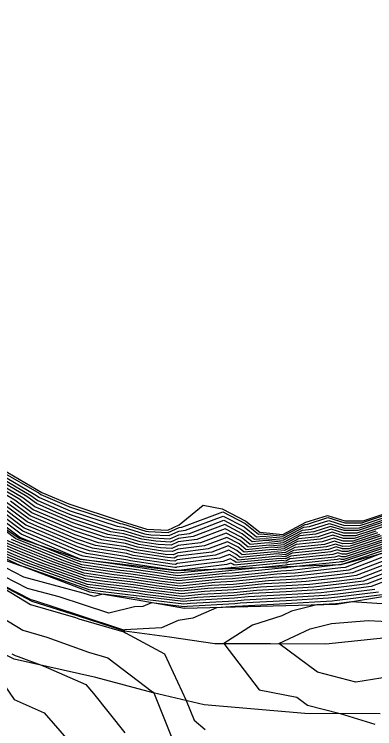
# Model space of a CAD drawing. Extents: x 2188792 to 2191981, y 386090 to 389710.
# Drawn here: x 2189350 to 2189405.9, y 386680.8 to 386791.7 of the extents above; entities that cross this region are included whole.
import ezdxf

# ---------------------------------------------------------------- set-up
doc = ezdxf.new("R2010")
doc.units = 0
for name, color, linetype in [('DTM Contours Major', 7, 'Continuous'), ('DTM Contours Minor', 7, 'Continuous'), ('PH Exist DTM Breakline', 7, 'Continuous')]:
    doc.layers.add(name, color=color, linetype=linetype)

msp = doc.modelspace()

# ---------------------------------------------------------------- linework, layer by layer
at = {"layer": 'DTM Contours Major'}
for points in [[(2189409.84, 386713.72), (2189405.19, 386712.15), (2189403.35, 386711.54), (2189401.15, 386711.53), (2189399.05, 386712.19), (2189396.46, 386711.36), (2189394.51, 386711.16), (2189391.77, 386709.71), (2189389.09, 386709.98), (2189386.92, 386709.78), (2189385.34, 386711.05), (2189382.63, 386712.47), (2189377.73, 386710.62), (2189375.46, 386710.33), (2189374.21, 386709.76), (2189371.92, 386709.88), (2189369.75, 386710.21), (2189367, 386711.05), (2189364.97, 386711.36), (2189358.92, 386713.36), (2189356.55, 386714.36), (2189353.4, 386715.72), (2189351.93, 386716.81), (2189347.21, 386719.55)], [(2189406.65, 386710.95), (2189402.34, 386709.51), (2189400.99, 386709.5), (2189399.69, 386709.91), (2189398.1, 386709.4), (2189393.52, 386708.92), (2189391.96, 386708.1), (2189390.43, 386708.25), (2189385.35, 386707.77), (2189384.54, 386708.42), (2189383.15, 386709.15), (2189380.65, 386708.2), (2189375.31, 386707.54), (2189374.77, 386707.28), (2189373.76, 386707.34), (2189368.66, 386708.11), (2189367.37, 386708.5), (2189362.59, 386709.24), (2189359.55, 386710.24), (2189353.98, 386712.6), (2189352.22, 386713.35), (2189348.78, 386715.91)], [(2189408.11, 386709.74), (2189401.32, 386707.47), (2189400.82, 386707.47), (2189400.34, 386707.62), (2189399.74, 386707.43), (2189392.53, 386706.68), (2189392.15, 386706.48), (2189391.78, 386706.52), (2189383.78, 386705.76), (2189383.74, 386705.79), (2189383.68, 386705.82), (2189383.56, 386705.78), (2189382.2, 386705.61), (2189375.29, 386704.92), (2189374.7, 386704.99), (2189367.75, 386706.01), (2189367.43, 386706.04), (2189360.87, 386707.01), (2189360.21, 386707.11), (2189360.18, 386707.12), (2189351.41, 386710.83), (2189351.05, 386710.98), (2189345.63, 386715.01)], [(2189409.29, 386708.25), (2189401.89, 386705.4), (2189400.6, 386705.23), (2189394.16, 386704.49), (2189392.19, 386704.38), (2189390.07, 386704.26), (2189383.9, 386703.61), (2189381.12, 386703.46), (2189375.7, 386702.92), (2189372.48, 386703.31), (2189368.26, 386703.93), (2189364.99, 386704.32), (2189360.83, 386704.94), (2189355.97, 386706.66), (2189350.8, 386708.75), (2189348.14, 386709.86)], [(2189408.31, 386704.63), (2189404.77, 386703.26), (2189400.3, 386702.7), (2189397.02, 386702.32), (2189392.16, 386702.05), (2189386.92, 386701.75), (2189384.11, 386701.46), (2189378.41, 386701.15), (2189376.11, 386700.91), (2189370.26, 386701.63), (2189368.78, 386701.85), (2189362.54, 386702.6), (2189361.47, 386702.76), (2189351.71, 386706.22), (2189350.88, 386706.56), (2189344.63, 386709.17)], [(2189407.86, 386700.12), (2189402.32, 386700.46), (2189400.01, 386700.17), (2189399.88, 386700.16), (2189396.94, 386699.99), (2189393.02, 386699.02), (2189391.49, 386698.29), (2189386.94, 386696.88), (2189382.5, 386694.03), (2189387.98, 386686.8), (2189393.83, 386685.67), (2189395.47, 386684.45), (2189400.56, 386683.12), (2189405.94, 386681.49)]]:
    msp.add_lwpolyline(points, dxfattribs=at)
at = {"layer": 'DTM Contours Minor'}
for points in [[(2189347.91, 386720.78), (2189353.83, 386717.34), (2189354.1, 386717.14), (2189358.09, 386715.43), (2189358.54, 386715.23), (2189366.4, 386712.63), (2189366.78, 386712.57), (2189370.4, 386711.47), (2189370.81, 386711.41), (2189373.88, 386711.24), (2189375.55, 386712.01), (2189375.98, 386712.07), (2189382.32, 386714.46), (2189385.82, 386712.62), (2189387.87, 386710.98), (2189388.28, 386711.02), (2189391.66, 386710.68), (2189395.1, 386712.5), (2189395.47, 386712.54), (2189398.66, 386713.57), (2189401.26, 386712.75), (2189403.96, 386712.76), (2189404.31, 386712.88), (2189409.93, 386714.77)], [(2189347.45, 386719.96), (2189352.56, 386716.98), (2189353.63, 386716.19), (2189357.06, 386714.72), (2189358.8, 386713.99), (2189365.45, 386711.78), (2189366.93, 386711.56), (2189369.97, 386710.63), (2189371.55, 386710.39), (2189374.1, 386710.25), (2189375.49, 386710.89), (2189377.15, 386711.1), (2189382.52, 386713.13), (2189385.5, 386711.57), (2189387.24, 386710.18), (2189388.82, 386710.33), (2189391.73, 386710.03), (2189394.71, 386711.61), (2189396.13, 386711.75), (2189398.92, 386712.65), (2189401.19, 386711.93), (2189403.56, 386711.95), (2189404.9, 386712.4), (2189409.87, 386714.07)], [(2189347.68, 386720.37), (2189353.19, 386717.16), (2189353.87, 386716.66), (2189357.58, 386715.07), (2189358.67, 386714.61), (2189365.92, 386712.21), (2189366.86, 386712.06), (2189370.18, 386711.05), (2189371.18, 386710.9), (2189373.99, 386710.75), (2189375.52, 386711.45), (2189376.57, 386711.58), (2189382.42, 386713.79), (2189385.66, 386712.1), (2189387.55, 386710.58), (2189388.55, 386710.68), (2189391.7, 386710.36), (2189394.9, 386712.05), (2189395.8, 386712.15), (2189398.79, 386713.11), (2189401.22, 386712.34), (2189403.76, 386712.36), (2189404.6, 386712.64), (2189409.9, 386714.42)], [(2189409.78, 386713.02), (2189405.77, 386711.67), (2189402.95, 386710.73), (2189401.09, 386710.72), (2189399.31, 386711.28), (2189397.12, 386710.58), (2189394.11, 386710.26), (2189391.85, 386709.07), (2189389.62, 386709.29), (2189386.29, 386708.98), (2189385.02, 386710), (2189382.84, 386711.14), (2189378.9, 386709.65), (2189375.4, 386709.21), (2189374.43, 386708.77), (2189372.66, 386708.87), (2189369.31, 386709.37), (2189367.15, 386710.03), (2189364.02, 386710.51), (2189359.17, 386712.11), (2189355.52, 386713.66), (2189352.93, 386714.77), (2189350.67, 386716.45), (2189346.75, 386718.73)], [(2189409.81, 386713.37), (2189405.48, 386711.91), (2189403.15, 386711.13), (2189401.12, 386711.12), (2189399.18, 386711.74), (2189396.79, 386710.97), (2189394.31, 386710.71), (2189391.81, 386709.39), (2189389.36, 386709.64), (2189386.61, 386709.38), (2189385.18, 386710.52), (2189382.73, 386711.8), (2189378.32, 386710.13), (2189375.43, 386709.77), (2189374.32, 386709.26), (2189372.29, 386709.37), (2189369.53, 386709.79), (2189367.08, 386710.54), (2189364.5, 386710.93), (2189359.05, 386712.74), (2189356.04, 386714.01), (2189353.16, 386715.24), (2189351.3, 386716.63), (2189346.98, 386719.14)], [(2189406.07, 386711.43), (2189402.74, 386710.32), (2189401.05, 386710.31), (2189399.43, 386710.82), (2189397.44, 386710.18), (2189393.91, 386709.82), (2189391.88, 386708.74), (2189389.89, 386708.95), (2189385.98, 386708.57), (2189384.86, 386709.47), (2189382.94, 386710.47), (2189379.48, 386709.17), (2189375.37, 386708.65), (2189374.55, 386708.27), (2189373.03, 386708.36), (2189369.1, 386708.95), (2189367.22, 386709.52), (2189363.54, 386710.08), (2189359.3, 386711.49), (2189355.01, 386713.3), (2189352.69, 386714.3), (2189350.04, 386716.27), (2189346.51, 386718.32)], [(2189407.82, 386709.98), (2189401.52, 386707.88), (2189400.85, 386707.87), (2189400.21, 386708.08), (2189399.42, 386707.82), (2189392.72, 386707.13), (2189392.11, 386706.81), (2189391.51, 386706.87), (2189384.09, 386706.16), (2189383.9, 386706.32), (2189383.57, 386706.49), (2189382.98, 386706.26), (2189375.95, 386705.39), (2189375.2, 386705.32), (2189375.14, 386705.32), (2189373.65, 386705.54), (2189367.79, 386706.42), (2189367.66, 386706.46), (2189360.69, 386707.54), (2189360.06, 386707.75), (2189351.92, 386711.18), (2189351.28, 386711.46), (2189346.26, 386715.19)], [(2189407.53, 386710.22), (2189401.73, 386708.29), (2189400.88, 386708.28), (2189400.08, 386708.54), (2189399.09, 386708.22), (2189392.92, 386707.58), (2189392.07, 386707.13), (2189391.24, 386707.21), (2189384.41, 386706.57), (2189384.06, 386706.84), (2189383.47, 386707.15), (2189382.4, 386706.75), (2189375.22, 386705.86), (2189375.1, 386705.8), (2189374.87, 386705.81), (2189368.01, 386706.84), (2189367.58, 386706.97), (2189361.17, 386707.96), (2189359.93, 386708.37), (2189352.43, 386711.54), (2189351.52, 386711.93), (2189346.89, 386715.37)], [(2189407.24, 386710.46), (2189401.93, 386708.69), (2189400.92, 386708.69), (2189399.95, 386708.99), (2189398.76, 386708.61), (2189393.12, 386708.03), (2189392.04, 386707.45), (2189390.97, 386707.56), (2189384.72, 386706.97), (2189384.22, 386707.37), (2189383.36, 386707.82), (2189381.81, 386707.23), (2189375.25, 386706.42), (2189374.99, 386706.29), (2189374.5, 386706.32), (2189368.23, 386707.26), (2189367.51, 386707.48), (2189361.64, 386708.39), (2189359.8, 386708.99), (2189352.95, 386711.89), (2189351.75, 386712.4), (2189347.52, 386715.55)], [(2189406.94, 386710.7), (2189402.13, 386709.1), (2189400.95, 386709.09), (2189399.82, 386709.45), (2189398.43, 386709), (2189393.32, 386708.47), (2189392, 386707.77), (2189390.7, 386707.91), (2189385.04, 386707.37), (2189384.38, 386707.89), (2189383.26, 386708.48), (2189381.23, 386707.72), (2189375.28, 386706.98), (2189374.88, 386706.79), (2189374.13, 386706.83), (2189368.44, 386707.69), (2189367.44, 386707.99), (2189362.12, 386708.81), (2189359.68, 386709.62), (2189353.46, 386712.24), (2189351.99, 386712.88), (2189348.15, 386715.73)], [(2189406.36, 386711.19), (2189402.54, 386709.91), (2189401.02, 386709.9), (2189399.56, 386710.36), (2189397.77, 386709.79), (2189393.72, 386709.37), (2189391.92, 386708.42), (2189390.16, 386708.6), (2189385.66, 386708.17), (2189384.7, 386708.94), (2189383.05, 386709.81), (2189380.06, 386708.68), (2189375.34, 386708.1), (2189374.66, 386707.78), (2189373.39, 386707.85), (2189368.88, 386708.53), (2189367.29, 386709.01), (2189363.07, 386709.66), (2189359.43, 386710.87), (2189354.49, 386712.95), (2189352.46, 386713.82), (2189349.41, 386716.09)], [(2189408.7, 386709.25), (2189400.91, 386706.66), (2189400.75, 386706.66), (2189400.59, 386706.71), (2189400.4, 386706.64), (2189394.7, 386706.05), (2189392.44, 386705.79), (2189392.21, 386705.78), (2189391.96, 386705.77), (2189383.77, 386704.91), (2189382.75, 386704.85), (2189375.45, 386704.12), (2189373.81, 386704.32), (2189367.95, 386705.17), (2189366.45, 386705.35), (2189360.44, 386706.24), (2189358.53, 386706.92), (2189350.76, 386710.06), (2189350.24, 386710.28), (2189344.43, 386714.6)], [(2189408.4, 386709.5), (2189401.12, 386707.06), (2189400.78, 386707.06), (2189400.46, 386707.16), (2189400.07, 386707.04), (2189392.33, 386706.24), (2189392.19, 386706.16), (2189392.05, 386706.17), (2189388.45, 386705.83), (2189383.73, 386705.34), (2189383.29, 386705.31), (2189375.37, 386704.52), (2189374.25, 386704.65), (2189367.85, 386705.59), (2189366.94, 386705.7), (2189360.31, 386706.68), (2189359.38, 386707.01), (2189352.92, 386709.62), (2189350.89, 386710.48), (2189350.81, 386710.51), (2189345, 386714.83)], [(2189408.9, 386706.8), (2189403.05, 386704.54), (2189400.48, 386704.22), (2189395.3, 386703.62), (2189392.18, 386703.45), (2189388.81, 386703.26), (2189383.98, 386702.75), (2189380.04, 386702.53), (2189375.87, 386702.11), (2189371.59, 386702.64), (2189368.47, 386703.1), (2189364.01, 386703.63), (2189361.09, 386704.06), (2189354.27, 386706.48), (2189350.83, 386707.87), (2189346.73, 386709.58)], [(2189409.09, 386707.52), (2189402.47, 386704.97), (2189400.54, 386704.73), (2189394.73, 386704.06), (2189392.19, 386703.91), (2189389.44, 386703.76), (2189383.94, 386703.18), (2189380.58, 386703), (2189375.78, 386702.52), (2189372.03, 386702.97), (2189368.37, 386703.51), (2189364.5, 386703.98), (2189360.96, 386704.5), (2189355.12, 386706.57), (2189350.82, 386708.31), (2189347.44, 386709.72)], [(2189406.9, 386707.98), (2189401.32, 386705.82), (2189400.66, 386705.74), (2189393.58, 386704.93), (2189392.2, 386704.85), (2189390.7, 386704.76), (2189383.86, 386704.04), (2189381.66, 386703.92), (2189375.62, 386703.32), (2189372.92, 386703.65), (2189368.16, 386704.34), (2189365.48, 386704.67), (2189360.7, 386705.37), (2189356.82, 386706.74), (2189350.79, 386709.18), (2189348.84, 386710)], [(2189408.99, 386709.01), (2189400.95, 386706.33), (2189400.74, 386706.25), (2189400.71, 386706.25), (2189393.01, 386705.36), (2189392.2, 386705.31), (2189391.33, 386705.26), (2189383.82, 386704.48), (2189382.21, 386704.39), (2189375.54, 386703.72), (2189373.37, 386703.98), (2189368.06, 386704.76), (2189365.96, 386705.01), (2189360.57, 386705.81), (2189357.68, 386706.83), (2189350.77, 386709.62), (2189349.54, 386710.14)], [(2189408.5, 386705.35), (2189404.2, 386703.69), (2189400.36, 386703.21), (2189396.45, 386702.76), (2189392.17, 386702.52), (2189387.55, 386702.25), (2189384.06, 386701.89), (2189378.96, 386701.61), (2189376.03, 386701.31), (2189370.7, 386701.97), (2189368.68, 386702.26), (2189363.03, 386702.95), (2189361.34, 386703.19), (2189352.56, 386706.31), (2189350.86, 386706.99), (2189345.33, 386709.3)], [(2189408.7, 386706.07), (2189403.62, 386704.12), (2189400.42, 386703.71), (2189395.87, 386703.19), (2189392.17, 386702.98), (2189388.18, 386702.76), (2189384.02, 386702.32), (2189379.5, 386702.07), (2189375.95, 386701.71), (2189371.15, 386702.3), (2189368.57, 386702.68), (2189363.52, 386703.29), (2189361.21, 386703.63), (2189353.41, 386706.39), (2189350.85, 386707.43), (2189346.03, 386709.44)], [(2189408.11, 386703.9), (2189405.35, 386702.84), (2189400.24, 386702.2), (2189397.59, 386701.89), (2189392.16, 386701.58), (2189386.29, 386701.25), (2189384.15, 386701.02), (2189377.87, 386700.68), (2189376.2, 386700.51), (2189369.82, 386701.3), (2189368.88, 386701.43), (2189362.05, 386702.26), (2189361.6, 386702.32), (2189351.5, 386705.9), (2189350.92, 386706.06), (2189350.8, 386706.12), (2189344.37, 386708.41)], [(2189406.5, 386701.98), (2189400.13, 386701.18), (2189398.74, 386701.02), (2189392.15, 386700.65), (2189385.03, 386700.25), (2189384.23, 386700.16), (2189376.79, 386699.76), (2189376.36, 386699.71), (2189371.27, 386700.34), (2189369.91, 386699.76), (2189368.62, 386699.68), (2189364.64, 386698.7), (2189360.71, 386700), (2189356.94, 386701.25), (2189352.04, 386702.55), (2189346.56, 386705.33)], [(2189405.93, 386702.41), (2189400.19, 386701.69), (2189398.17, 386701.46), (2189392.15, 386701.12), (2189385.66, 386700.75), (2189384.19, 386700.59), (2189377.33, 386700.22), (2189376.28, 386700.11), (2189369.37, 386700.96), (2189368.98, 386701.02), (2189363.72, 386701.65), (2189362.32, 386701.31), (2189361.49, 386701.58), (2189360.69, 386701.84), (2189351.48, 386704.31), (2189348.68, 386705.73)], [(2189407.08, 386701.56), (2189400.07, 386700.68), (2189399.31, 386700.59), (2189392.14, 386700.18), (2189384.4, 386699.74), (2189384.27, 386699.73), (2189381.37, 386699.57), (2189377.71, 386697.95), (2189375.43, 386697.58), (2189372.81, 386696.46), (2189367.12, 386696.14), (2189366.96, 386696.1), (2189359.93, 386698.42), (2189353.18, 386700.65), (2189352.6, 386700.8), (2189344.45, 386704.94)], [(2189344.45, 386704.93), (2189352.52, 386700.04), (2189359.48, 386698.02), (2189360, 386697.83), (2189366.96, 386695.84), (2189367.22, 386695.64), (2189373.31, 386692.41), (2189376.65, 386685.15), (2189377.88, 386682.12), (2189379.59, 386680.65)], [(2189347.03, 386698.68), (2189351.32, 386696.08), (2189355.02, 386695.01), (2189361.51, 386692.64), (2189364.5, 386691.78), (2189371.45, 386686.52), (2189371.56, 386686.47), (2189371.62, 386686.34), (2189375.07, 386677.82)], [(2189408.18, 386688.82), (2189402.96, 386688), (2189397.01, 386689.56), (2189391.01, 386693.99), (2189395.88, 386696.3), (2189399.2, 386697.12), (2189404.92, 386697.59), (2189408.91, 386697.35)], [(2189349.62, 386692.43), (2189350.13, 386692.12), (2189350.57, 386691.99), (2189354.47, 386690.56), (2189361.07, 386687.64), (2189362.29, 386686.23), (2189367.13, 386680.14)], [(2189346.9, 386689.71), (2189349.98, 386685.29), (2189354.62, 386683.23), (2189360.85, 386676.07)]]:
    msp.add_lwpolyline(points, dxfattribs=at)
at = {"layer": 'PH Exist DTM Breakline'}
for points in [[(2189256.48, 386791.68), (2189261.17, 386784.37), (2189265.86, 386777.05), (2189274.26, 386767.72), (2189280.29, 386762.75), (2189286.32, 386757.78), (2189292.37, 386753.04), (2189298.42, 386748.3), (2189304.92, 386743.48), (2189311.42, 386738.67), (2189318.22, 386733.53), (2189325.01, 386728.39), (2189331.81, 386723.24), (2189338.12, 386718.95), (2189344.43, 386714.66), (2189350.75, 386710.38), (2189360.19, 386707.09), (2189367.69, 386706.23), (2189375.19, 386705.36), (2189383.7, 386705.67), (2189392.21, 386705.97), (2189400.72, 386706.27), (2189409.4, 386708.67)], [(2189246, 386757.14), (2189254.21, 386756.68), (2189264.16, 386754.2), (2189271.88, 386749.92), (2189278.4, 386746.28), (2189284.92, 386742.64), (2189290.75, 386738.5), (2189296.58, 386734.35), (2189302.41, 386730.21), (2189308.8, 386726.07), (2189315.19, 386721.94), (2189321.58, 386717.81), (2189327.97, 386713.68), (2189336.21, 386709.31), (2189344.44, 386704.94), (2189352.68, 386700.57), (2189359.87, 386698.28), (2189367.06, 386696), (2189374.07, 386695.02), (2189381.09, 386694.03), (2189389.72, 386693.99), (2189398.34, 386693.96), (2189409.73, 386695.17)], [(2189406.77, 386683.09), (2189395.08, 386683.14), (2189387.26, 386683.82), (2189379.44, 386684.49), (2189371.53, 386686.36), (2189362.65, 386688.71), (2189349.97, 386691.59), (2189338.28, 386697.4), (2189330.71, 386702.21), (2189323.14, 386707.03), (2189317.1, 386711.12), (2189311.05, 386715.21), (2189305, 386719.31), (2189298.8, 386723.49), (2189292.59, 386727.68), (2189286.39, 386731.86), (2189278.07, 386737.19), (2189269.75, 386742.51), (2189258.1, 386748.38), (2189250.81, 386749.08)], [(2189348.08, 386721.07), (2189354.27, 386717.47), (2189358.46, 386715.67), (2189366.73, 386712.93), (2189370.55, 386711.77), (2189373.8, 386711.59), (2189375.57, 386712.41), (2189379.3, 386715.49), (2189382.24, 386714.93), (2189385.93, 386712.99), (2189388.09, 386711.27), (2189391.63, 386710.91), (2189395.24, 386712.82), (2189398.57, 386713.89), (2189401.28, 386713.03), (2189404.11, 386713.05), (2189409.95, 386715.02)], [(2189407.41, 386701.31), (2189400, 386700.07), (2189392.14, 386699.86), (2189384.28, 386699.65), (2189376.42, 386699.44), (2189369.06, 386700.72), (2189361.7, 386702), (2189350.89, 386706.14), (2189344.35, 386709.11)]]:
    msp.add_lwpolyline(points, dxfattribs=at)

doc.saveas('drawing.dxf')
